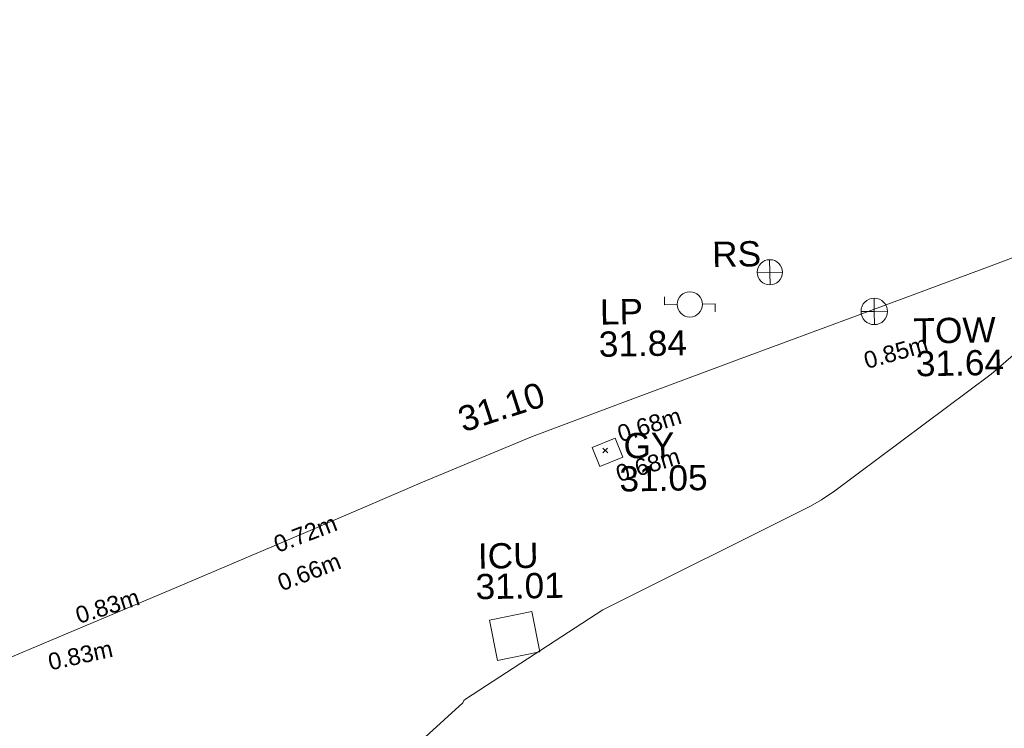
# Model space of a CAD drawing. Header units: millimetres. Extents: x -287732 to 520720, y -88450 to 287754.
# Tile 350 of 383: x 325657 to 340293, y 184843 to 195366. Entities that reach past the tile are written whole.
import ezdxf

# ---------------------------------------------------------------- set-up
doc = ezdxf.new("R2010")
doc.units = ezdxf.units.MM
doc.linetypes.add('IMPORT-UG_ELEC_QLB2 _2_', pattern=[2500, 1500, -300.0000000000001, 0, -50, 150, -300.0000000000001, 0, -200])
doc.linetypes.add('IMPORT-UG_ELEC_STREET LIGHTING_QLB2 _2_', pattern=[2700, 1500, -300.0000000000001, 0, -250, 150, -300.0000000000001, 0, -200])
for name, color, linetype, lineweight, true_color in [('00_TOPO_FURN_LAMP_POST', 7, 'Continuous', 9, 0x666666), ('00_TOPO_FURN_SIGN', 7, 'Continuous', 9, 0x666666), ('00_TOPO_SERV_GULLY', 7, 'Continuous', 9, 0x5252a5), ('00_TOPO_SERV_IC', 5, 'Continuous', 9, 0x0000ff), ('00_TOPO_TOP_OF_WALL', 7, 'Continuous', 9, 0x666666), ('00_TOPO_WALL', 7, 'Continuous', 9, 0x7c00a5), ('01_DTM_CONTOUR_MNR', 7, 'Continuous', 9, 0xa5a552), ('12333-PUM-2D-U-0001-C01 - Rev2_REVIT IMPORT_dwg', 7, 'Continuous', 9, 0x767676), ('PUM-ELECTRIC-QLB2', 1, 'IMPORT-UG_ELEC_QLB2 _2_', 9, 0xff0000)]:
    doc.layers.add(name, color=color, linetype=linetype, lineweight=lineweight, true_color=true_color)
doc.layers.add('GEN-TEXT', color=7, linetype='Continuous', lineweight=9)
doc.styles.add('Arial_1', font='arial.ttf', dxfattribs={"height": 250})
doc.styles.add('Swis721 Lt BT_2', font='swissl.ttf', dxfattribs={"height": 375})

# ---------------------------------------------------------------- blocks, each defined once
blk = doc.blocks.new('12333-PUM-2D-U-0001-C01 - Rev2_REVIT IMPORT_dwg_MSL_Lamp_Post_SYM-2077199-Site Location Plan Proposed')
at = {"layer": '00_TOPO_FURN_LAMP_POST', "color": 254, "true_color": 0xcccccc, "flags": 128}
for points in [[(-500.1060478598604, 0), (-1000.212095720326, 0), (-1000.212095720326, 316.7338303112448)], [(500.1060478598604, 0), (1000.21209571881, 0), (1000.21209571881, -316.7338303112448)]]:
    blk.add_lwpolyline(points, dxfattribs=at)
at = {"layer": '00_TOPO_FURN_LAMP_POST', "color": 254, "true_color": 0xcccccc}
blk.add_circle((0, 0), 500.1060478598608, dxfattribs=at)
blk = doc.blocks.new('12333-PUM-2D-U-0001-C01 - Rev2_REVIT IMPORT_dwg_MSL_RoadSign_SYM-2077193-Site Location Plan Proposed')
at = {"layer": '00_TOPO_FURN_SIGN', "color": 254, "true_color": 0xcccccc}
for p, q in [((-0.2287617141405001, -500.0000000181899), (-0.2287617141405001, 499.9999999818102)), ((-500.2287617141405, 0), (499.7712382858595, 0))]:
    blk.add_line(p, q, dxfattribs=at)
blk.add_circle((-0.2287617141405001, 0), 500.0000000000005, dxfattribs=at)
blk = doc.blocks.new('12333-PUM-2D-U-0001-C01 - Rev2_REVIT IMPORT_dwg_TOW-2077202-Site Location Plan Proposed')
at = {"layer": '00_TOPO_TOP_OF_WALL', "color": 254, "true_color": 0xcccccc, "flags": 128}
for points in [[(0, 525.0554400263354), (0, 0), (-525.0554401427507, 0)], [(525.0554401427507, 0), (0, 0), (0, -525.0554400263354)]]:
    blk.add_lwpolyline(points, dxfattribs=at)
at = {"layer": '00_TOPO_TOP_OF_WALL', "color": 254, "true_color": 0xcccccc}
blk.add_circle((0, 0), 525.0554401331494, dxfattribs=at)
blk = doc.blocks.new('12333-PUM-2D-U-0001-C01 - Rev2_REVIT IMPORT_dwg_MGS62954_T2_Galway_ITM_3d_Rev1-2077680-Site Location Plan Proposed')
at = {"layer": '00_TOPO_SERV_GULLY', "color": 254, "true_color": 0xcccccc, "flags": 128}
blk.add_lwpolyline([(534239481.2382627, 725738292.1142097), (534239825.3015763, 725738422.3678557), (534239717.5778251, 725738706.9187444), (534239373.5145115, 725738576.6650984)], close=True, dxfattribs=at)
at = {"layer": '00_TOPO_SERV_IC', "color": 254, "true_color": 0xcccccc, "flags": 128}
blk.add_lwpolyline([(534238435.0946753, 725736152.4864591), (534238543.7704972, 725735551.8701925), (534237910.1066489, 725735437.2145908), (534237801.4308268, 725736037.8308573)], close=True, dxfattribs=at)
at = {"layer": '00_TOPO_WALL', "color": 254, "true_color": 0xcccccc, "flags": 128}
blk.add_lwpolyline([(534230311.0328425, 725735464.0008379), (534231498.2851904, 725735937.7043117), (534233085.804175, 725736573.8507925), (534235090.1592914, 725737387.3316919), (534236842.5462692, 725738102.369435), (534238475.7736483, 725738746.0919335), (534239738.4857516, 725739195.6802769), (534241595.7307931, 725739850.4049584), (534243378.4726956, 725740475.2116604), (534245389.5066136, 725741182.3384602), (534247902.2625425, 725742084.5268403)], dxfattribs=at)
at = {"layer": '01_DTM_CONTOUR_MNR', "color": 254, "true_color": 0xcccccc, "flags": 128}
blk.add_lwpolyline([(534254724.4120647, 725744660.4449096), (534254170.0000001, 725744390), (534253172.1959832, 725744018.9573002), (534252180.0000002, 725743650.0000001), (534252153.9984339, 725743636.2136992), (534250126.5084478, 725742561.2174326), (534249675.1113361, 725742400.9210527), (534249338.6275273, 725742215.7542769), (534249150.0000001, 725742010.0000001), (534249113.4638554, 725741962.4598396), (534248197.5101411, 725741687.7414067), (534247634.3277394, 725741410.5059032), (534245986.9022996, 725740114.1030366), (534245322.3274122, 725739559.3249269), (534242970.5199674, 725737866.297664), (534242767.0164425, 725737738.6801766), (534242603.8464557, 725737646.1148571), (534239490.0000001, 725736160.0000001), (534237424.0170395, 725734869.9787009), (534237401.6031415, 725734851.0317049), (534237386.7762394, 725734818.5030985), (534236089.3232542, 725733675.7995386)], dxfattribs=at)
at = {"xscale": 0.375, "yscale": 0.375, "zscale": 0.375}
for name, p in [('12333-PUM-2D-U-0001-C01 - Rev2_REVIT IMPORT_dwg_MSL_RoadSign_SYM-2077193-Site Location Plan Proposed', (534242060.9673724, 725741129.8223791)), ('12333-PUM-2D-U-0001-C01 - Rev2_REVIT IMPORT_dwg_MSL_Lamp_Post_SYM-2077199-Site Location Plan Proposed', (534240862.6243746, 725740673.9939287)), ('12333-PUM-2D-U-0001-C01 - Rev2_REVIT IMPORT_dwg_TOW-2077202-Site Location Plan Proposed', (534243602.4666489, 725740521.9691217))]:
    blk.add_blockref(name, p, dxfattribs=at)
at = {"layer": '00_TOPO_FURN_LAMP_POST', "char_height": 375, "attachment_point": 1, "line_spacing_factor": 1.005061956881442, "style": 'Swis721 Lt BT_2'}
for s, insert, width in [('LP', (534239523.9014357, 725740771.451018), 707.5855621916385), ('31.84', (534239499.1302437, 725740292.9956385), 1495.902363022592)]:
    blk.add_mtext(s, dxfattribs=dict(at, insert=insert, width=width))
at = {"layer": '00_TOPO_FURN_SIGN', "insert": (534241207.1907922, 725741597.3231163), "char_height": 375, "width": 783.5679044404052, "attachment_point": 1, "line_spacing_factor": 1.005061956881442, "style": 'Swis721 Lt BT_2'}
blk.add_mtext('RS', dxfattribs=at)
at = {"layer": '00_TOPO_SERV_GULLY', "color": 251, "true_color": 0x666666, "char_height": 375, "attachment_point": 1, "line_spacing_factor": 1.005061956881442, "style": 'Swis721 Lt BT_2'}
for s, insert, width in [('GY', (534239841.5265369, 725738779.147501), 821.5590755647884), ('31.05', (534239771.2199423, 725738287.329608), 1495.902363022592)]:
    blk.add_mtext(s, dxfattribs=dict(at, insert=insert, width=width))
at = {"layer": '00_TOPO_SERV_IC', "color": 251, "true_color": 0x666666, "char_height": 375, "attachment_point": 1, "line_spacing_factor": 1.005061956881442, "style": 'Swis721 Lt BT_2'}
for s, insert, width in [('ICU', (534237647.1794505, 725737177.5472614), 1021.012723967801), ('31.01', (534237605.1145296, 725736725.6050636), 1495.902363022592)]:
    blk.add_mtext(s, dxfattribs=dict(at, insert=insert, width=width))
at = {"layer": '00_TOPO_TOP_OF_WALL', "char_height": 375, "attachment_point": 1, "line_spacing_factor": 1.005061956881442, "style": 'Swis721 Lt BT_2'}
for s, insert, width in [('TOW', (534244180.9912646, 725740407.6332014), 1343.937678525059), ('31.64', (534244206.5839717, 725739921.726591), 1495.902363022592)]:
    blk.add_mtext(s, dxfattribs=dict(at, insert=insert, width=width))
at = {"layer": '00_TOPO_WALL', "color": 251, "true_color": 0x666666, "insert": (534237352.4096357, 725739189.669529), "char_height": 375, "width": 1495.902363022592, "attachment_point": 1, "rotation": 16.88782197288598, "line_spacing_factor": 1.005061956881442, "style": 'Swis721 Lt BT_2'}
blk.add_mtext('31.10', dxfattribs=at)
blk = doc.blocks.new('12333-PUM-2D-U-0001-C01 - Rev2_REVIT IMPORT_dwg-1620468-Site Location Plan Proposed')
at = {"layer": 'GEN-TEXT', "color": 253, "true_color": 0xaaaaaa}
for p, q in [((598453.9948138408, 122637.2884822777), (598524.70549196, 122707.9991603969)), ((598524.70549196, 122637.2884822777), (598453.9948138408, 122707.9991603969))]:
    blk.add_line(p, q, dxfattribs=at)
blk.add_blockref('12333-PUM-2D-U-0001-C01 - Rev2_REVIT IMPORT_dwg_MGS62954_T2_Galway_ITM_3d_Rev1-2077680-Site Location Plan Proposed', (-533641079.6498471, -725615854.3561786))
at = {"layer": 'PUM-ELECTRIC-QLB2', "char_height": 250, "width": 1160.025439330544, "attachment_point": 2, "line_spacing_factor": 0.9417779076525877, "style": 'Arial_1'}
for s, insert, rotation in [('0.85m', (602801.1322681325, 124179.2602559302), 14.88680761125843), ('0.68m', (599115.1491900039, 123163.7898345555), 16.2059419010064), ('0.68m', (599084.745081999, 122569.0631880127), 15.637106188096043), ('0.72m', (593966.8041986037, 121634.1128891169), 19.779393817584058), ('0.66m', (594012.663816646, 121064.5392694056), 20.135325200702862), ('0.83m', (591013.5292321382, 120609.7370800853), 16.524382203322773), ('0.83m', (590609.3741730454, 119890.4896232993), 11.312600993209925)]:
    blk.add_mtext(s, dxfattribs=dict(at, insert=insert, rotation=rotation))

msp = doc.modelspace()

# ---------------------------------------------------------------- block references
at = {"layer": '12333-PUM-2D-U-0001-C01 - Rev2_REVIT IMPORT_dwg', "color": 254, "linetype": 'IMPORT-UG_ELEC_STREET LIGHTING_QLB2 _2_', "true_color": 0xffd4d4, "rotation": 0.9999999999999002}
msp.add_blockref('12333-PUM-2D-U-0001-C01 - Rev2_REVIT IMPORT_dwg-1620468-Site Location Plan Proposed', (-261895.0770586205, 55869.5817132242), dxfattribs=at)

doc.saveas('drawing.dxf')
